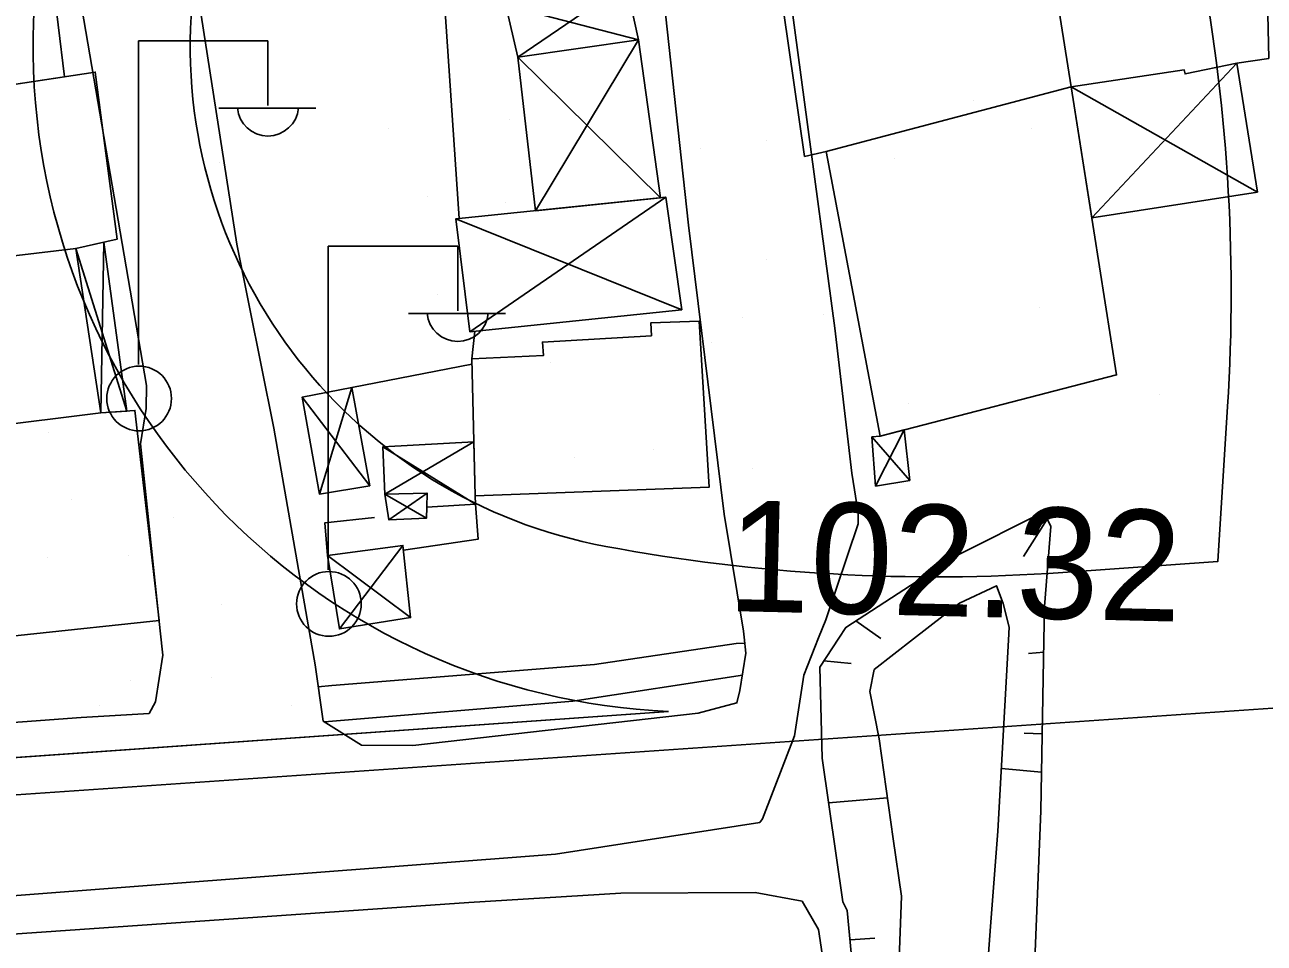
# Model space of a CAD drawing. Extents: x 417997 to 421451, y 4451742 to 4455216.
# Drawn here: x 420029.3 to 420096.3, y 4453716.9 to 4453766.5 of the extents above; entities that cross this region are included whole.
import ezdxf

# ---------------------------------------------------------------- set-up
doc = ezdxf.new("R2010")
doc.units = 0
for name, color, linetype in [('B_Imalat', 7, 'Continuous'), ('B_Mesken', 7, 'Continuous'), ('B_Sundurma', 7, 'Continuous'), ('B_Ticari', 7, 'Continuous'), ('Default', 7, 'Continuous'), ('KALDIRIM', 7, 'Continuous'), ('PL_AYA_PARK_DINLENME', 7, 'Continuous'), ('S_Elektrik_Diregi', 7, 'Continuous'), ('Sev_Sevalti', 7, 'Continuous'), ('Sev_Sevustu', 7, 'Continuous'), ('Sev_Tarama', 7, 'Continuous'), ('Sinir_Duvar_tek_tarafa_ait', 7, 'Continuous'), ('Sinir_Ist_Duvari', 7, 'Continuous'), ('Sinir_Tel_bir_taraf', 7, 'Continuous'), ('TR_PARKALANI', 7, 'Continuous'), ('Y_Kot_Noktasi', 7, 'Continuous'), ('Yol_Kaldirim_kenari_bordurtasi', 7, 'Continuous'), ('Yol_Sose', 7, 'Continuous')]:
    doc.layers.add(name, color=color, linetype=linetype)

# ---------------------------------------------------------------- blocks, each defined once
blk = doc.blocks.new('POINT_DISPLAY')
at = {"layer": 'Default'}
blk.add_line((0, 0), (0, 0), dxfattribs=at)

msp = doc.modelspace()

# ---------------------------------------------------------------- linework, layer by layer
at = {"layer": 'B_Imalat'}
for points in [[(420032.05, 4453754.424), (420033.399, 4453745.533), (420021.098, 4453744.004), (420020.036, 4453752.992)], [(420021.098, 4453744.004), (420022.293, 4453732.788), (420036.563, 4453734.304), (420035.245, 4453745.66), (420033.399, 4453745.533)]]:
    msp.add_lwpolyline(points, close=True, dxfattribs=at)
at = {"layer": 'B_Mesken'}
for points in [[(420030.405, 4453772.156), (420031.446, 4453763.704), (420019.151, 4453761.837), (420018.479, 4453768.06), (420017.61, 4453767.999), (420017.597, 4453770.919)], [(420032.05, 4453754.424), (420034.295, 4453754.925), (420033.104, 4453763.956), (420019.151, 4453761.837), (420019.437, 4453759.192), (420020.036, 4453752.992)]]:
    msp.add_lwpolyline(points, close=True, dxfattribs=at)
at = {"layer": 'B_Sundurma'}
for p, q in [((420061.814, 4453768.751), (420055.946, 4453764.765)), ((420055.301, 4453767.552), (420062.473, 4453765.697)), ((420056.913, 4453756.459), (420062.473, 4453765.697)), ((420055.946, 4453764.765), (420063.662, 4453757.155)), ((420086.991, 4453756.07), (420094.831, 4453764.435)), ((420095.947, 4453757.468), (420085.869, 4453763.157)), ((420053.364, 4453749.921), (420063.956, 4453757.186)), ((420064.823, 4453751.108), (420052.597, 4453756.014)), ((420033.572, 4453754.764), (420033.399, 4453745.533)), ((420034.815, 4453745.63), (420032.05, 4453754.424)), ((420046.97, 4453746.899), (420045.228, 4453741.143)), ((420047.954, 4453741.594), (420044.296, 4453746.383)), ((420075.09, 4453744.232), (420077.142, 4453741.882)), ((420076.837, 4453744.611), (420075.295, 4453741.573)), ((420053.669, 4453740.597), (420048.653, 4453743.696)), ((420053.575, 4453743.964), (420048.764, 4453741.134)), ((420048.764, 4453741.134), (420051.016, 4453739.847)), ((420051.057, 4453741.189), (420048.975, 4453739.75)), ((420049.736, 4453738.362), (420046.309, 4453733.853)), ((420045.663, 4453737.816), (420050.149, 4453734.467))]:
    msp.add_line(p, q, dxfattribs=at)
for points in [[(420055.301, 4453767.552), (420056.858, 4453767.777), (420056.802, 4453768.049), (420057.435, 4453768.129), (420057.458, 4453767.944), (420060.832, 4453768.326), (420060.8, 4453768.63), (420061.814, 4453768.751), (420062.473, 4453765.697), (420055.946, 4453764.765)], [(420056.913, 4453756.459), (420055.946, 4453764.765), (420062.473, 4453765.697), (420063.662, 4453757.155)], [(420086.991, 4453756.07), (420095.947, 4453757.468), (420094.831, 4453764.435), (420092.029, 4453763.859), (420091.989, 4453764.076), (420085.869, 4453763.157)], [(420064.823, 4453751.108), (420053.364, 4453749.921), (420052.597, 4453756.014), (420063.956, 4453757.186)], [(420033.572, 4453754.764), (420034.815, 4453745.63), (420033.399, 4453745.533), (420032.05, 4453754.424)], [(420047.954, 4453741.594), (420046.97, 4453746.899), (420044.296, 4453746.383), (420045.228, 4453741.143)], [(420075.09, 4453744.232), (420075.543, 4453744.276), (420076.837, 4453744.611), (420077.142, 4453741.882), (420075.295, 4453741.573)], [(420053.575, 4453743.964), (420053.652, 4453741.048), (420053.669, 4453740.597), (420051.039, 4453740.441), (420051.057, 4453741.189), (420048.764, 4453741.134), (420048.653, 4453743.696)], [(420048.764, 4453741.134), (420051.057, 4453741.189), (420051.039, 4453740.441), (420051.016, 4453739.847), (420048.975, 4453739.75)], [(420045.663, 4453737.816), (420049.736, 4453738.362), (420050.149, 4453734.467), (420046.309, 4453733.853)]]:
    msp.add_lwpolyline(points, close=True, dxfattribs=at)
at = {"layer": 'B_Ticari'}
for points in [[(420071.461, 4453759.387), (420072.623, 4453759.658), (420085.869, 4453763.157), (420084.369, 4453772.602), (420070.042, 4453769.155)], [(420085.869, 4453763.157), (420088.333, 4453747.587), (420075.543, 4453744.276), (420072.623, 4453759.658)], [(420053.457, 4453748.444), (420053.652, 4453741.048), (420066.303, 4453741.523), (420065.758, 4453750.487), (420063.148, 4453750.402), (420063.177, 4453749.699), (420057.286, 4453749.356), (420057.341, 4453748.634)]]:
    msp.add_lwpolyline(points, close=True, dxfattribs=at)
at = {"layer": 'KALDIRIM'}
for p, q in [((420093.804, 4453737.496), (420094.332, 4453745.876)), ((420093.804, 4453737.496), (420094.332, 4453745.876)), ((420093.804, 4453737.496), (420085.428, 4453736.905)), ((420093.804, 4453737.496), (420085.428, 4453736.905)), ((419960.3, 4453720.137), (420172.915, 4453734.833)), ((419960.3, 4453720.137), (420172.915, 4453734.833)), ((419988.282, 4453724.035), (420064.102, 4453729.385)), ((419988.282, 4453724.035), (420064.102, 4453729.385))]:
    msp.add_line(p, q, dxfattribs=at)
for centre, radius, start, end in [((420065.742, 4453765.348), 36, 11.48836, 267.38911), ((420065.742, 4453765.348), 36, 11.48836, 267.38911), ((420065.742, 4453765.348), 27.5, 10.98649, 259.44437), ((420065.742, 4453765.348), 27.5, 10.98649, 259.44437), ((419997.025, 4453752.008), 97.5, 356.39423, 10.98649), ((419997.025, 4453752.008), 97.5, 356.39423, 10.98649), ((420078.565, 4453834.163), 97.5, 259.44437, 274.03663), ((420078.565, 4453834.163), 97.5, 259.44437, 274.03663)]:
    msp.add_arc(centre, radius, start, end, dxfattribs=at)
at = {"layer": 'PL_AYA_PARK_DINLENME'}
for points in [[(420085.428, 4453736.905), (420093.804, 4453737.496), (420094.332, 4453745.876)], [(420085.428, 4453736.905), (420093.804, 4453737.496), (420094.332, 4453745.876)], [(420001.833, 4453731.752), (419988.282, 4453724.035), (420064.102, 4453729.385)], [(420001.833, 4453731.752), (419988.282, 4453724.035), (420064.102, 4453729.385)]]:
    msp.add_lwpolyline(points, dxfattribs=at)
for centre, radius, start, end in [((420065.742, 4453765.348), 36, 11.48836, 267.38911), ((420065.742, 4453765.348), 36, 11.48836, 267.38911), ((420065.742, 4453765.348), 27.5, 10.98649, 259.44437), ((420065.742, 4453765.348), 27.5, 10.98649, 259.44437), ((419997.025, 4453752.008), 97.5, 356.39423, 10.98649), ((419997.025, 4453752.008), 97.5, 356.39423, 10.98649), ((420078.565, 4453834.163), 97.5, 259.44437, 274.03663), ((420078.565, 4453834.163), 97.5, 259.44437, 274.03663)]:
    msp.add_arc(centre, radius, start, end, dxfattribs=at)
at = {"layer": 'S_Elektrik_Diregi'}
for p, q in [((420035.439, 4453748.143), (420035.439, 4453765.644)), ((420035.439, 4453765.644), (420042.439, 4453765.644)), ((420042.439, 4453762.144), (420042.439, 4453765.644)), ((420039.779, 4453762.004), (420045.029, 4453762.004)), ((420045.702, 4453737.039), (420045.702, 4453754.54)), ((420045.702, 4453754.54), (420052.702, 4453754.54)), ((420052.702, 4453751.04), (420052.702, 4453754.54)), ((420050.042, 4453750.9), (420055.292, 4453750.9))]:
    msp.add_line(p, q, dxfattribs=at)
for centre in [(420035.475, 4453746.308), (420045.738, 4453735.204)]:
    msp.add_circle(centre, 1.75, dxfattribs=at)
for centre in [(420042.439, 4453762.156), (420052.703, 4453751.052)]:
    msp.add_arc(centre, 1.658, 184.83843, 355.14641, dxfattribs=at)
at = {"layer": 'Sev_Sevalti'}
for points in [[(420077.344, 4453733.307), (420079.831, 4453735.25), (420081.844, 4453736.184), (420082.205, 4453735.222), (420082.526, 4453733.954), (420082.486, 4453733.252)], [(420077.204, 4453709.076), (420076.415, 4453711.647), (420076.692, 4453719.403), (420076.255, 4453722.503), (420075.484, 4453727.917), (420074.985, 4453730.465), (420075.222, 4453731.649), (420077.344, 4453733.307)], [(420082.486, 4453733.252), (420081.908, 4453722.914)], [(420081.908, 4453722.914), (420081.506, 4453717.763), (420081.121, 4453712.397), (420079.865, 4453710.531), (420077.204, 4453709.076)]]:
    msp.add_lwpolyline(points, dxfattribs=at)
at = {"layer": 'Sev_Sevustu'}
msp.add_lwpolyline([(420082.263, 4453707.599), (420077.914, 4453706.424), (420076.285, 4453706.632), (420075.398, 4453708.077), (420074.376, 4453712.144), (420073.767, 4453718.628), (420073.532, 4453719.099), (420072.4, 4453726.872), (420072.286, 4453731.783), (420073.303, 4453733.35), (420073.68, 4453733.931), (420079.65, 4453737.802), (420084.389, 4453740.184), (420084.765, 4453739.386), (420084.438, 4453735.06), (420084.403, 4453733.232), (420084.226, 4453724.016), (420083.769, 4453712.358), (420082.263, 4453707.599)], dxfattribs=at)
at = {"layer": 'Sev_Tarama'}
for p, q in [((420084.581, 4453739.777), (420083.291, 4453737.771)), ((420074.223, 4453734.283), (420075.585, 4453733.326)), ((420072.504, 4453732.119), (420073.982, 4453731.977)), ((420084.391, 4453732.591), (420083.57, 4453732.527)), ((420084.306, 4453728.175), (420083.331, 4453728.224)), ((420084.266, 4453726.111), (420082.098, 4453726.31)), ((420072.751, 4453724.457), (420075.94, 4453724.719)), ((420073.915, 4453717.05), (420075.265, 4453717.138))]:
    msp.add_line(p, q, dxfattribs=at)
at = {"layer": 'Sinir_Duvar_tek_tarafa_ait'}
for points in [[(420052.775, 4453756.032), (420051.893, 4453769.078), (420050.338, 4453777.894)], [(420053.457, 4453748.444), (420053.619, 4453749.947)], [(420046.97, 4453746.899), (420053.465, 4453748.172)], [(420053.669, 4453740.597), (420053.804, 4453738.701), (420049.762, 4453738.117)], [(420045.663, 4453737.816), (420045.516, 4453739.586), (420048.202, 4453739.866)]]:
    msp.add_lwpolyline(points, dxfattribs=at)
at = {"layer": 'Sinir_Ist_Duvari'}
msp.add_lwpolyline([(420068.222, 4453733.089), (420067.764, 4453733.054), (420060.093, 4453731.923), (420045.891, 4453730.796), (420045.16, 4453730.72)], dxfattribs=at)
at = {"layer": 'Sinir_Tel_bir_taraf'}
msp.add_lwpolyline([(420095.42, 4453773.521), (420096.366, 4453773.481), (420096.555, 4453764.697), (420094.831, 4453764.435)], dxfattribs=at)
at = {"layer": 'Yol_Kaldirim_kenari_bordurtasi'}
msp.add_lwpolyline([(420068.094, 4453731.344), (420058.92, 4453729.942), (420045.491, 4453728.823)], dxfattribs=at)
at = {"layer": 'Yol_Sose'}
for points in [[(420035.549, 4453743.851), (420035.856, 4453745.765), (420035.876, 4453747.018), (420029.959, 4453781.512), (420027.25, 4453791.009), (420025.963, 4453795.766), (420021.976, 4453828.878), (420021.878, 4453829.313), (420021.773, 4453829.478), (420021.694, 4453829.552), (419992.479, 4453826.419)], [(420026.571, 4453827.207), (420028.619, 4453802.193), (420029.572, 4453797.453), (420031.145, 4453794.873), (420031.825, 4453793.865), (420032.234, 4453793.603), (420032.519, 4453793.434), (420032.914, 4453793.308), (420033.597, 4453793.184), (420066.335, 4453797.574), (420066.513, 4453797.48), (420069.807, 4453774.557), (420073.101, 4453750.118), (420074.017, 4453742.277), (420074.363, 4453740.122), (420074.349, 4453739.536), (420072.607, 4453734.348)], [(420065.19, 4453755.675), (420061.555, 4453788.979), (420061.474, 4453789.369), (420061.218, 4453789.6), (420060.665, 4453789.893), (420059.937, 4453790.027), (420059.288, 4453790.105), (420058.54, 4453790.14), (420036.01, 4453787.695), (420035.89, 4453787.598), (420035.788, 4453787.465), (420035.69, 4453787.17)], [(420035.69, 4453787.17), (420040.762, 4453754.643), (420042.757, 4453744.713)], [(420068.189, 4453733.404), (420068.155, 4453733.73), (420067.105, 4453740.054), (420065.19, 4453755.675)], [(420042.757, 4453744.713), (420044.687, 4453733.653)], [(420036.614, 4453733.739), (420035.549, 4453743.851)], [(419995.276, 4453734.177), (419995.649, 4453729.407), (419995.853, 4453726.91), (419996.46, 4453726.42), (420032.338, 4453729.056), (420036.015, 4453729.282), (420036.353, 4453729.904), (420036.752, 4453732.425), (420036.614, 4453733.739)], [(420072.607, 4453734.348), (420072.213, 4453733.361)], [(420072.213, 4453733.361), (420071.412, 4453731.357), (420070.912, 4453728.071), (420069.188, 4453723.575), (420069.03, 4453723.387), (420057.994, 4453721.677), (420028.156, 4453719.386), (419993.795, 4453717.162), (419956.5, 4453714.507)], [(420044.687, 4453733.653), (420044.991, 4453731.91), (420045.423, 4453728.865), (420047.496, 4453727.568), (420050.274, 4453727.553), (420065.706, 4453729.302), (420067.801, 4453729.855), (420067.964, 4453730.514), (420068.28, 4453732.534), (420068.189, 4453733.404)], [(419932.281, 4453710.272), (419965.767, 4453712.604), (420020.828, 4453716.817), (420053.309, 4453719.069), (420061.514, 4453719.557), (420068.792, 4453719.601), (420071.32, 4453719.131), (420072.21, 4453717.593), (420072.977, 4453712.452), (420073.002, 4453706.091), (420072.733, 4453703.292), (420070.161, 4453699.818), (420069.312, 4453691.307)]]:
    msp.add_lwpolyline(points, dxfattribs=at)

# ---------------------------------------------------------------- block references
at = {"layer": 'TR_PARKALANI', "xscale": 0.1, "yscale": 0.10000000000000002}
for p in [(420038.433, 4453765.341), (420038.433, 4453765.341), (420080.611, 4453762.426), (420080.611, 4453762.426), (420048.97, 4453760.886), (420048.97, 4453760.886), (420055.484, 4453761.367), (420055.484, 4453761.367), (420083.715, 4453760.886), (420083.715, 4453760.886), (420069.39, 4453760.243), (420069.39, 4453760.243), (420065.839, 4453759.821), (420065.839, 4453759.821), (420039.844, 4453759.048), (420039.844, 4453759.048), (420076.336, 4453759.277), (420076.336, 4453759.277), (420051.067, 4453757.217), (420051.067, 4453757.217), (420055.296, 4453756.913), (420055.296, 4453756.913), (420069.388, 4453753.838), (420069.388, 4453753.838), (420087.272, 4453753.446), (420087.272, 4453753.446), (420051.635, 4453751.952), (420051.635, 4453751.952), (420062.625, 4453750.766), (420062.625, 4453750.766), (420072.5, 4453750.842), (420072.5, 4453750.842), (420073.027, 4453750.766), (420073.027, 4453750.766), (420084.16, 4453751.233), (420084.16, 4453751.233), (420068.116, 4453750.692), (420068.116, 4453750.692), (420066.407, 4453749.348), (420066.407, 4453749.348), (420053.344, 4453748.088), (420053.344, 4453748.088), (420057.728, 4453748.237), (420057.728, 4453748.237), (420045.324, 4453747.071), (420045.324, 4453747.071), (420077.057, 4453746.054), (420077.057, 4453746.054), (420090.671, 4453746.498), (420090.671, 4453746.498), (420030.552, 4453744.466), (420030.552, 4453744.466), (420063.294, 4453743.538), (420063.294, 4453743.538), (420059.003, 4453743.094), (420059.003, 4453743.094), (420068.622, 4453742.502), (420068.622, 4453742.502), (420031.799, 4453740.836), (420031.799, 4453740.836), (420037.329, 4453739.891), (420037.329, 4453739.891), (420079.721, 4453739.839), (420079.721, 4453739.839), (420090.376, 4453739.839), (420090.376, 4453739.839), (420030.527, 4453737.69), (420030.527, 4453737.69), (420034.911, 4453737.839), (420034.911, 4453737.839), (420039.93, 4453735.163), (420039.93, 4453735.163), (420036.291, 4453734.216), (420036.291, 4453734.216), (420046.693, 4453734.216), (420046.693, 4453734.216), (420031.182, 4453733.508), (420031.182, 4453733.508), (420035.019, 4453731.071), (420035.019, 4453731.071), (420039.403, 4453731.22), (420039.403, 4453731.22), (420045.421, 4453731.071), (420045.421, 4453731.071), (420049.805, 4453731.22), (420049.805, 4453731.22), (420033.31, 4453729.726), (420033.31, 4453729.726), (420043.712, 4453729.726), (420043.712, 4453729.726)]:
    msp.add_blockref('POINT_DISPLAY', p, dxfattribs=at)

# ---------------------------------------------------------------- texts
at = {"layer": 'Y_Kot_Noktasi'}
msp.add_text('102.32 ', height=6, rotation=358.64456, dxfattribs=at).set_placement((420067.239, 4453734.822))

doc.saveas('drawing.dxf')
